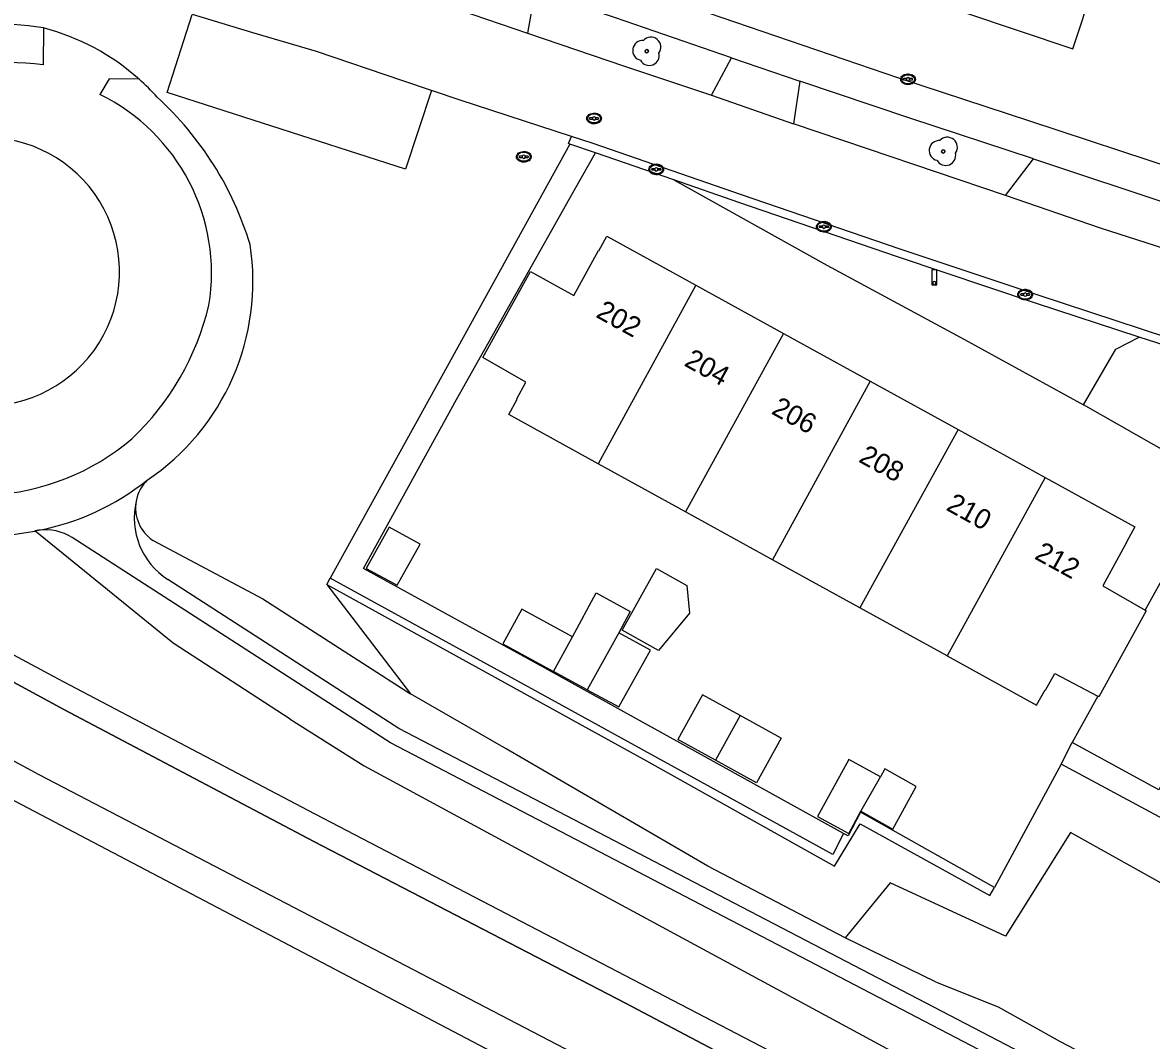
# Model space of a CAD drawing. Extents: x 194485 to 197793, y 468269 to 470822.
# Drawn here: x 197560.7 to 197628.7, y 468383.9 to 468445.1 of the extents above; entities that cross this region are included whole.
import ezdxf

# ---------------------------------------------------------------- set-up
doc = ezdxf.new("R2010")
doc.units = 0
for name, color, linetype in [('BGT begrenzing kruinlijn', 7, 'Continuous'), ('BGT grensvlak begroeid terreindeel', 7, 'Continuous'), ('BGT grensvlak begroeid terreindeel LR', 7, 'Continuous'), ('BGT grensvlak gebouwinstallatie plus 1', 7, 'Continuous'), ('BGT grensvlak onbegroeid terreindeel', 7, 'Continuous'), ('BGT grensvlak overig bouwwerk uitbreiding populatie', 7, 'Continuous'), ('BGT grensvlak pand op maaiveld', 7, 'Continuous'), ('BGT grensvlak pand op maaiveld LR', 7, 'Continuous'), ('BGT grensvlak vegetatieobject', 7, 'Continuous'), ('BGT grensvlak waterdeel', 7, 'Continuous'), ('BGT grensvlak wegdeel', 7, 'Continuous'), ('BGT lijnelement scheiding hek', 7, 'Continuous'), ('BGT puntobject paal lichtmast', 7, 'Continuous'), ('BGT puntobject put inspectie- rioolput', 7, 'Continuous'), ('BGT puntobject put kolk', 7, 'Continuous'), ('BGT puntobject vegetatieobject boom', 7, 'Continuous'), ('BGT tekst huisnummerreeks', 7, 'Continuous')]:
    doc.layers.add(name, color=color, linetype=linetype)

msp = doc.modelspace()

# ---------------------------------------------------------------- linework, layer by layer
at = {"layer": 'BGT begrenzing kruinlijn'}
msp.add_arc((197558.465, 468430.134), 8.082, 267.94662, 87.94764, dxfattribs=at)
at = {"layer": 'BGT grensvlak begroeid terreindeel'}
for p, q in [((197568.563, 468413.959), (197575.168, 468410.443)), ((197575.168, 468410.443), (197584.054, 468404.71)), ((197576.821, 468403.197), (197581.281, 468400.39)), ((197615.663, 468387.374), (197610.218, 468390.027))]:
    msp.add_line(p, q, dxfattribs=at)
for points in [[(197576.821, 468403.197), (197569.786, 468407.774), (197561.452, 468414.523)], [(197610.218, 468390.027), (197601.957, 468394.348), (197589.825, 468401.399), (197584.054, 468404.71)], [(197581.281, 468400.39), (197618.85, 468380.065), (197631.668, 468373.188), (197661.273, 468358.33), (197684.765, 468346.136), (197715.333, 468330.374), (197750.209, 468312.294), (197756.257, 468309.641), (197774.179, 468300.091), (197776.228, 468299.383)], [(197615.663, 468387.374), (197619.432, 468385.876), (197623.161, 468383.79), (197638.347, 468375.87), (197659.094, 468365.079), (197681.719, 468353.551), (197705.381, 468341.029), (197736.076, 468325.09), (197762.134, 468311.54), (197775.377, 468304.789)]]:
    msp.add_lwpolyline(points, dxfattribs=at)
msp.add_arc((197569.866, 468415.919), 2.354, 170.00003, 236.38548, dxfattribs=at)
at = {"layer": 'BGT grensvlak begroeid terreindeel LR'}
msp.add_line((197579.019, 468411.299), (197584.054, 468404.71), dxfattribs=at)
for points in [[(197533.985, 468414.849), (197561.682, 468399.859), (197612.534, 468373.368), (197659.479, 468349.294), (197739.713, 468308.473), (197763.444, 468295.971)], [(197636.425, 468389.313), (197623.794, 468396.375), (197619.88, 468390.129), (197612.941, 468393.333), (197610.218, 468390.027)]]:
    msp.add_lwpolyline(points, dxfattribs=at)
msp.add_arc((197558.45, 468431.33), 13.931, 48.24111, 75.32984, dxfattribs=at)
at = {"layer": 'BGT grensvlak gebouwinstallatie plus 1'}
for p, q in [((197606.364, 468402.059), (197603.911, 468403.41)), ((197606.364, 468402.059), (197604.881, 468399.366)), ((197604.881, 468399.366), (197602.428, 468400.716))]:
    msp.add_line(p, q, dxfattribs=at)
for points in [[(197596.793, 468408.557), (197598.87, 468412.27), (197600.697, 468411.248), (197600.858, 468409.576), (197598.993, 468407.321), (197596.793, 468408.557)], [(197593.814, 468408.161), (197590.764, 468409.82), (197589.627, 468407.731), (197592.676, 468406.071)]]:
    msp.add_lwpolyline(points, dxfattribs=at)
at = {"layer": 'BGT grensvlak onbegroeid terreindeel'}
for p, q in [((197629.82, 468419.129), (197624.577, 468422.121)), ((197628.279, 468409.755), (197632.61, 468417.599)), ((197625.429, 468404.578), (197623.895, 468401.792)), ((197623.223, 468400.487), (197619.223, 468393.062))]:
    msp.add_line(p, q, dxfattribs=at)
at = {"layer": 'BGT grensvlak overig bouwwerk uitbreiding populatie'}
for p, q in [((197601.636, 468404.669), (197600.15, 468401.97)), ((197603.911, 468403.41), (197601.636, 468404.669)), ((197603.911, 468403.41), (197602.428, 468400.716)), ((197602.428, 468400.716), (197600.15, 468401.97))]:
    msp.add_line(p, q, dxfattribs=at)
at = {"layer": 'BGT grensvlak pand op maaiveld'}
for p, q in [((197601.244, 468429.331), (197606.524, 468426.422)), ((197606.524, 468426.422), (197611.739, 468423.549)), ((197611.739, 468423.549), (197617.037, 468420.63)), ((197617.037, 468420.63), (197622.265, 468417.749)), ((197600.618, 468415.676), (197595.357, 468418.574)), ((197605.85, 468412.792), (197600.618, 468415.676)), ((197582.769, 468414.749), (197581.395, 468412.269)), ((197584.636, 468413.732), (197582.769, 468414.749)), ((197611.104, 468409.897), (197605.85, 468412.792)), ((197616.36, 468407.001), (197611.104, 468409.897)), ((197592.676, 468406.071), (197593.814, 468408.161)), ((197594.699, 468404.97), (197592.676, 468406.071))]:
    msp.add_line(p, q, dxfattribs=at)
for points in [[(197617.343, 468445.759), (197623.927, 468443.543), (197625.2, 468447.381), (197627.107, 468446.74), (197629.905, 468455.071), (197628.966, 468455.386), (197628.993, 468455.466), (197621.634, 468457.926), (197622.143, 468459.504), (197621.986, 468459.556)], [(197595.357, 468418.574), (197589.972, 468421.542), (197590.482, 468422.469), (197590.456, 468422.484), (197591.009, 468423.488), (197588.406, 468424.978), (197591.286, 468430.14), (197593.885, 468428.706), (197595.37, 468431.403), (197595.396, 468431.388), (197595.888, 468432.282), (197601.244, 468429.331)], [(197622.265, 468417.749), (197627.664, 468414.775), (197627.172, 468413.881), (197627.187, 468413.873), (197625.73, 468411.227), (197628.279, 468409.755)], [(197581.395, 468412.269), (197583.262, 468411.252), (197584.636, 468413.732)], [(197593.814, 468408.161), (197595.245, 468410.791), (197597.294, 468409.676), (197596.596, 468408.394)], [(197628.279, 468409.755), (197628.337, 468409.721), (197625.489, 468404.547), (197625.429, 468404.578)], [(197594.699, 468404.97), (197596.605, 468403.931), (197598.502, 468407.355), (197596.596, 468408.394)], [(197616.36, 468407.001), (197621.752, 468404.029), (197622.262, 468404.956), (197622.289, 468404.942), (197622.838, 468405.94), (197625.429, 468404.578)], [(197612.35, 468399.727), (197610.448, 468400.769), (197608.56, 468397.34), (197610.453, 468396.303), (197611.165, 468397.659)], [(197611.165, 468397.659), (197613.087, 468396.576), (197614.494, 468399.132), (197612.609, 468400.194), (197612.35, 468399.727)]]:
    msp.add_lwpolyline(points, dxfattribs=at)
at = {"layer": 'BGT grensvlak pand op maaiveld LR'}
for p, q in [((197601.244, 468429.331), (197595.357, 468418.574)), ((197606.524, 468426.422), (197600.618, 468415.676)), ((197611.739, 468423.549), (197605.85, 468412.792)), ((197617.037, 468420.63), (197611.104, 468409.897)), ((197622.265, 468417.749), (197616.36, 468407.001)), ((197596.596, 468408.394), (197594.699, 468404.97)), ((197611.165, 468397.659), (197612.35, 468399.727))]:
    msp.add_line(p, q, dxfattribs=at)
at = {"layer": 'BGT grensvlak vegetatieobject'}
for p, q in [((197579.019, 468411.299), (197579.226, 468411.675)), ((197610.397, 468396.178), (197610.135, 468396.308))]:
    msp.add_line(p, q, dxfattribs=at)
for points in [[(197777.34, 468296.044), (197775.142, 468292.173), (197771.422, 468294.047), (197758.915, 468300.516), (197747.883, 468306.267), (197749.711, 468309.618), (197712.522, 468328.487), (197683.273, 468343.475), (197659.598, 468355.603), (197630.516, 468370.284), (197578.333, 468397.474), (197563.175, 468405.444), (197562.58, 468405.764), (197537.444, 468419.269), (197536.205, 468418.22)], [(197763.712, 468296.446), (197754.995, 468300.861), (197745.984, 468305.601), (197747.759, 468309.018), (197735.959, 468315.022), (197722.039, 468321.941), (197705.9, 468330.183), (197675.778, 468345.78), (197652.783, 468357.36), (197611.663, 468378.341), (197597, 468386.1), (197578.242, 468395.835), (197563.201, 468403.771), (197547.664, 468412.214), (197536.205, 468418.22)], [(197579.019, 468411.299), (197598.258, 468400.693), (197609.593, 468394.348), (197611.121, 468396.884), (197618.931, 468392.586), (197619.223, 468393.062)], [(197619.223, 468393.062), (197611.142, 468397.602), (197610.397, 468396.178)]]:
    msp.add_lwpolyline(points, dxfattribs=at)
at = {"layer": 'BGT grensvlak waterdeel'}
for p, q in [((197561.978, 468444.807), (197561.96, 468442.589)), ((197567.61, 468416.575), (197567.548, 468416.328)), ((197582.855, 468401.767), (197563.699, 468414.127)), ((197583.359, 468402.633), (197569.464, 468411.597)), ((197777.324, 468301.547), (197583.359, 468402.633)), ((197776.872, 468300.655), (197582.855, 468401.767))]:
    msp.add_line(p, q, dxfattribs=at)
msp.add_lwpolyline([(197567.728, 468441.722), (197565.933, 468441.736), (197565.36, 468440.802)], dxfattribs=at)
for centre, radius, start, end in [((197559.01, 468426.957), 18.095, 80.55968, 126.98085), ((197559.636, 468422.192), 20.529, 83.49946, 106.99983), ((197558.652, 468431.535), 13.644, 41.85731, 48.30119), ((197560.109, 468430.038), 11.976, 350.74319, 63.99365), ((197555.506, 468426.053), 19.744, 16.80894, 47.62327), ((197560.167, 468429.541), 14.413, 303.8936, 8.87053), ((197555.948, 468431.973), 16.441, 313.64817, 346.41613), ((197558.396, 468429.411), 15.199, 203.91955, 281.60088), ((197558.062, 468430.905), 14.23, 272.79623, 310.45915), ((197558.794, 468429.387), 15.1, 281.01732, 308.54633), ((197569.868, 468415.913), 2.353, 135.00867, 163.67118), ((197571.872, 468415.326), 4.439, 166.95063, 237.14412), ((197562.106, 468411.656), 2.94, 57.19199, 98.32795), ((197562.05, 468411.915), 2.676, 97.95496, 102.91999)]:
    msp.add_arc(centre, radius, start, end, dxfattribs=at)
at = {"layer": 'BGT grensvlak wegdeel'}
for p, q in [((197591.566, 468447.069), (197591.113, 468444.502)), ((197586.169, 468446.179), (197591.113, 468444.502)), ((197569.423, 468440.927), (197570.914, 468445.619)), ((197574.515, 468444.544), (197570.939, 468445.612)), ((197602.181, 468440.757), (197603.375, 468443.016)), ((197603.375, 468443.016), (197607.506, 468441.611)), ((197585.321, 468441.048), (197583.607, 468441.626)), ((197607.506, 468441.611), (197607.109, 468439.035)), ((197583.767, 468436.311), (197569.423, 468440.927)), ((197585.321, 468441.048), (197583.767, 468436.311)), ((197602.181, 468440.757), (197607.109, 468439.035)), ((197595.194, 468437.288), (197593.656, 468437.82)), ((197594.021, 468435.203), (197595.194, 468437.288)), ((197599.903, 468435.656), (197595.194, 468437.288)), ((197619.871, 468434.718), (197621.57, 468436.92)), ((197621.57, 468436.92), (197631.281, 468433.701)), ((197623.223, 468400.487), (197623.895, 468401.792)), ((197629.649, 468397.032), (197623.223, 468400.487))]:
    msp.add_line(p, q, dxfattribs=at)
for points in [[(197429.975, 468469.298), (197492.28, 468435.091), (197526.284, 468416.553), (197558.636, 468399.095), (197612.238, 468370.946), (197701.765, 468325.022), (197742.412, 468303.802)], [(197700.649, 468414.278), (197700.421, 468414.345), (197693.089, 468416.503), (197684.691, 468419.091), (197677.471, 468421.29), (197669.652, 468423.722), (197661.443, 468426.247), (197653.86, 468428.603), (197645.778, 468431.207), (197638.276, 468433.626), (197630.345, 468436.235), (197621.34, 468439.205), (197613.447, 468441.783), (197604.409, 468444.882), (197596.431, 468447.625), (197588.294, 468450.459), (197588.247, 468450.356), (197580.334, 468453.106), (197579.764, 468453.298), (197579.79, 468453.382), (197572.077, 468456.069), (197570.318, 468456.687)], [(197603.375, 468443.016), (197596.407, 468445.423), (197591.566, 468447.069)], [(197583.607, 468441.626), (197578.397, 468443.385), (197574.515, 468444.544)], [(197591.113, 468444.502), (197596.948, 468442.518), (197602.181, 468440.757)], [(197621.57, 468436.92), (197614.122, 468439.383), (197607.506, 468441.611)], [(197593.758, 468438.277), (197587.055, 468440.463), (197585.321, 468441.048)], [(197619.871, 468434.718), (197611.561, 468437.537), (197607.109, 468439.035)], [(197593.656, 468437.82), (197585.629, 468423.264), (197579.226, 468411.675)], [(197593.656, 468437.82), (197593.568, 468437.851), (197593.758, 468438.277)], [(197637.063, 468423.731), (197629.65, 468426.16), (197621.846, 468428.713), (197613.539, 468431.498), (197603.985, 468434.771), (197595.048, 468437.857), (197593.758, 468438.277)], [(197599.903, 468435.656), (197609.118, 468430.525), (197617.408, 468426.056), (197624.577, 468422.121)], [(197627.93, 468426.197), (197621.689, 468428.239), (197613.378, 468431.024), (197603.822, 468434.299), (197599.903, 468435.656)], [(197610.135, 468396.308), (197596.54, 468403.832), (197592.122, 468406.275), (197581.232, 468412.269), (197586.834, 468422.434), (197594.021, 468435.203)], [(197631.65, 468430.799), (197625.604, 468432.76), (197619.871, 468434.718)], [(197624.577, 468422.121), (197626.523, 468425.476), (197627.93, 468426.197)], [(197632.266, 468424.776), (197629.494, 468425.685), (197627.93, 468426.197)], [(197641.62, 468421.756), (197640.665, 468420.005), (197629.106, 468398.944), (197623.895, 468401.792)], [(197610.135, 468396.308), (197609.484, 468395.037), (197592.789, 468404.233), (197579.226, 468411.675)]]:
    msp.add_lwpolyline(points, dxfattribs=at)
at = {"layer": 'BGT lijnelement scheiding hek'}
msp.add_lwpolyline([(197141.731, 468635.146), (197260.438, 468570.015), (197279.689, 468559.329), (197296.669, 468550.124), (197316.113, 468539.31), (197420.228, 468482.405), (197464.176, 468458.291), (197526.832, 468424.115), (197536.28, 468418.881), (197536.782, 468417.918), (197547.664, 468412.214), (197563.201, 468403.771), (197578.242, 468395.835), (197597, 468386.1), (197611.663, 468378.341), (197652.783, 468357.36), (197675.778, 468345.78), (197705.9, 468330.183), (197722.039, 468321.941), (197735.959, 468315.022), (197747.759, 468309.018), (197745.984, 468305.601), (197754.995, 468300.861), (197775.877, 468290.286)], dxfattribs=at)
at = {"layer": 'BGT puntobject paal lichtmast'}
for points in [[(197615.743, 468430.246), (197615.443, 468430.246), (197615.443, 468429.346), (197615.593, 468429.346)], [(197615.593, 468429.346), (197615.743, 468429.346), (197615.743, 468430.246)]]:
    msp.add_lwpolyline(points, dxfattribs=at)
for start, end in [(0, 180), (0, 180), (180, 0), (180, 270), (270, 0)]:
    msp.add_arc((197615.593, 468429.446), 0.1, start, end, dxfattribs=at)
at = {"layer": 'BGT puntobject put inspectie- rioolput'}
for p, q in [((197595.017, 468439.399), (197594.86, 468439.399)), ((197594.86, 468439.324), (197595.017, 468439.324)), ((197595.36, 468439.399), (197595.203, 468439.399)), ((197595.203, 468439.324), (197595.36, 468439.324)), ((197590.788, 468437.09), (197590.631, 468437.09)), ((197590.631, 468437.016), (197590.788, 468437.016)), ((197591.131, 468437.09), (197590.974, 468437.09)), ((197590.974, 468437.016), (197591.131, 468437.016))]:
    msp.add_line(p, q, dxfattribs=at)
for centre, radius, start, end in [((197594.86, 468439.361), 0.0375, 90, 270), ((197595.11, 468439.361), 0.1, 0, 180), ((197595.11, 468439.361), 0.1, 157.97569, 180), ((197595.11, 468439.361), 0.1, 180, 202.02431), ((197595.11, 468439.361), 0.1, 180, 0), ((197595.11, 468439.361), 0.1, 0, 22.02431), ((197595.11, 468439.361), 0.1, 337.97569, 0), ((197595.36, 468439.361), 0.0375, 270, 90), ((197590.631, 468437.053), 0.0375, 90, 270), ((197590.881, 468437.053), 0.1, 0, 180), ((197590.881, 468437.053), 0.1, 157.97569, 180), ((197590.881, 468437.053), 0.1, 180, 202.02431), ((197590.881, 468437.053), 0.1, 180, 0), ((197590.881, 468437.053), 0.1, 0, 22.02431), ((197590.881, 468437.053), 0.1, 337.97569, 0), ((197591.131, 468437.053), 0.0375, 270, 90)]:
    msp.add_arc(centre, radius, start, end, dxfattribs=at)
for centre in [(197595.11, 468439.361), (197590.881, 468437.053)]:
    msp.add_ellipse(centre, major_axis=(0.392, 0), ratio=0.689655, dxfattribs=at)
for points in [[(197595.552, 468439.361), (197595.552, 468439.404), (197595.54, 468439.448), (197595.474, 468439.562), (197595.393, 468439.619), (197595.201, 468439.684), (197595.091, 468439.69), (197594.888, 468439.649), (197594.797, 468439.602), (197594.694, 468439.485), (197594.669, 468439.425), (197594.667, 468439.303), (197594.691, 468439.242), (197594.775, 468439.143), (197594.834, 468439.104), (197595.013, 468439.036), (197595.147, 468439.029), (197595.38, 468439.091), (197595.48, 468439.16), (197595.543, 468439.285), (197595.552, 468439.323), (197595.552, 468439.361)], [(197591.323, 468437.053), (197591.323, 468437.096), (197591.311, 468437.14), (197591.245, 468437.254), (197591.164, 468437.311), (197590.972, 468437.376), (197590.862, 468437.382), (197590.659, 468437.341), (197590.568, 468437.294), (197590.465, 468437.177), (197590.44, 468437.117), (197590.438, 468436.995), (197590.462, 468436.934), (197590.546, 468436.835), (197590.605, 468436.796), (197590.784, 468436.728), (197590.918, 468436.721), (197591.151, 468436.783), (197591.251, 468436.852), (197591.314, 468436.977), (197591.323, 468437.015), (197591.323, 468437.053)]]:
    msp.add_open_spline(points, degree=3, dxfattribs=at)
at = {"layer": 'BGT puntobject put kolk'}
for p, q in [((197613.916, 468441.758), (197613.759, 468441.758)), ((197613.759, 468441.683), (197613.916, 468441.683)), ((197614.259, 468441.758), (197614.102, 468441.758)), ((197614.102, 468441.683), (197614.259, 468441.683)), ((197598.764, 468436.334), (197598.607, 468436.334)), ((197599.107, 468436.334), (197598.95, 468436.334)), ((197598.607, 468436.259), (197598.764, 468436.259)), ((197598.95, 468436.259), (197599.107, 468436.259)), ((197608.854, 468432.881), (197608.697, 468432.881)), ((197608.697, 468432.806), (197608.854, 468432.806)), ((197609.197, 468432.881), (197609.04, 468432.881)), ((197609.04, 468432.806), (197609.197, 468432.806)), ((197620.968, 468428.796), (197620.811, 468428.796)), ((197620.811, 468428.721), (197620.968, 468428.721)), ((197621.311, 468428.796), (197621.154, 468428.796)), ((197621.154, 468428.721), (197621.311, 468428.721))]:
    msp.add_line(p, q, dxfattribs=at)
for centre, radius, start, end in [((197614.009, 468441.72), 0.1, 0, 180), ((197613.759, 468441.72), 0.0375, 90, 270), ((197614.009, 468441.72), 0.1, 157.97569, 180), ((197614.009, 468441.72), 0.1, 180, 202.02431), ((197614.009, 468441.72), 0.1, 180, 0), ((197614.009, 468441.72), 0.1, 0, 22.02431), ((197614.009, 468441.72), 0.1, 337.97569, 0), ((197614.259, 468441.72), 0.0375, 270, 90), ((197598.607, 468436.296), 0.0375, 90, 270), ((197598.857, 468436.296), 0.1, 0, 180), ((197598.857, 468436.296), 0.1, 157.97569, 180), ((197598.857, 468436.296), 0.1, 0, 22.02431), ((197599.107, 468436.296), 0.0375, 270, 90), ((197598.857, 468436.296), 0.1, 180, 202.02431), ((197598.857, 468436.296), 0.1, 180, 0), ((197598.857, 468436.296), 0.1, 337.97569, 0), ((197608.947, 468432.843), 0.1, 0, 180), ((197608.697, 468432.843), 0.0375, 90, 270), ((197608.947, 468432.843), 0.1, 157.97569, 180), ((197608.947, 468432.843), 0.1, 180, 202.02431), ((197608.947, 468432.843), 0.1, 180, 0), ((197608.947, 468432.843), 0.1, 0, 22.02431), ((197608.947, 468432.843), 0.1, 337.97569, 0), ((197609.197, 468432.843), 0.0375, 270, 90), ((197621.061, 468428.758), 0.1, 0, 180), ((197620.811, 468428.758), 0.0375, 90, 270), ((197621.061, 468428.758), 0.1, 157.97569, 180), ((197621.061, 468428.758), 0.1, 180, 202.02431), ((197621.061, 468428.758), 0.1, 180, 0), ((197621.061, 468428.758), 0.1, 0, 22.02431), ((197621.061, 468428.758), 0.1, 337.97569, 0), ((197621.311, 468428.758), 0.0375, 270, 90)]:
    msp.add_arc(centre, radius, start, end, dxfattribs=at)
for centre in [(197614.009, 468441.72), (197598.857, 468436.296), (197608.947, 468432.843), (197621.061, 468428.758)]:
    msp.add_ellipse(centre, major_axis=(0.392, 0), ratio=0.689655, dxfattribs=at)
for points in [[(197614.451, 468441.72), (197614.451, 468441.763), (197614.439, 468441.807), (197614.373, 468441.921), (197614.292, 468441.978), (197614.1, 468442.043), (197613.99, 468442.049), (197613.787, 468442.008), (197613.696, 468441.961), (197613.593, 468441.844), (197613.568, 468441.784), (197613.566, 468441.662), (197613.59, 468441.601), (197613.674, 468441.502), (197613.733, 468441.463), (197613.912, 468441.395), (197614.046, 468441.388), (197614.279, 468441.45), (197614.379, 468441.519), (197614.442, 468441.644), (197614.451, 468441.682), (197614.451, 468441.72)], [(197599.299, 468436.296), (197599.299, 468436.339), (197599.287, 468436.383), (197599.221, 468436.497), (197599.14, 468436.554), (197598.948, 468436.619), (197598.838, 468436.625), (197598.635, 468436.584), (197598.544, 468436.537), (197598.441, 468436.42), (197598.416, 468436.36), (197598.414, 468436.238), (197598.438, 468436.177), (197598.522, 468436.078), (197598.581, 468436.039), (197598.76, 468435.971), (197598.894, 468435.964), (197599.127, 468436.026), (197599.227, 468436.095), (197599.29, 468436.22), (197599.299, 468436.258), (197599.299, 468436.296)], [(197609.389, 468432.843), (197609.389, 468432.886), (197609.377, 468432.93), (197609.311, 468433.044), (197609.23, 468433.101), (197609.038, 468433.166), (197608.928, 468433.172), (197608.725, 468433.131), (197608.634, 468433.084), (197608.531, 468432.967), (197608.506, 468432.907), (197608.504, 468432.785), (197608.528, 468432.724), (197608.612, 468432.625), (197608.671, 468432.586), (197608.85, 468432.518), (197608.984, 468432.511), (197609.217, 468432.573), (197609.317, 468432.642), (197609.38, 468432.767), (197609.389, 468432.805), (197609.389, 468432.843)], [(197621.503, 468428.758), (197621.503, 468428.801), (197621.491, 468428.845), (197621.425, 468428.959), (197621.344, 468429.016), (197621.152, 468429.081), (197621.042, 468429.087), (197620.839, 468429.046), (197620.748, 468428.999), (197620.645, 468428.882), (197620.62, 468428.822), (197620.618, 468428.7), (197620.642, 468428.639), (197620.726, 468428.54), (197620.785, 468428.501), (197620.964, 468428.433), (197621.098, 468428.426), (197621.331, 468428.488), (197621.431, 468428.557), (197621.494, 468428.682), (197621.503, 468428.72), (197621.503, 468428.758)]]:
    msp.add_open_spline(points, degree=3, dxfattribs=at)
at = {"layer": 'BGT puntobject vegetatieobject boom'}
for centre in [(197598.287, 468443.403), (197616.13, 468437.379)]:
    msp.add_circle(centre, 0.1, dxfattribs=at)
for centre, radius, start, end in [((197598.037, 468443.453), 0.6, 85.13702, 257.75442), ((197598.537, 468443.653), 0.6, 323.54458, 138.4658), ((197598.437, 468443.153), 0.6, 208.50578, 13.83556), ((197598.287, 468443.403), 0.1, 0, 180), ((197598.287, 468443.403), 0.1, 180, 0), ((197615.88, 468437.429), 0.6, 85.13702, 257.75442), ((197616.38, 468437.629), 0.6, 323.54458, 138.4658), ((197616.28, 468437.129), 0.6, 208.50578, 13.83556), ((197616.13, 468437.379), 0.1, 0, 180), ((197616.13, 468437.379), 0.1, 180, 0)]:
    msp.add_arc(centre, radius, start, end, dxfattribs=at)

# ---------------------------------------------------------------- texts
at = {"layer": 'BGT tekst huisnummerreeks'}
for s, rotation, p in [('202', 331.1, (197595.161, 468427.432)), ('204', 331.1, (197600.476, 468424.504)), ('206', 331.1, (197605.72, 468421.614)), ('208', 331.1, (197610.977, 468418.718)), ('210', 331.1, (197616.241, 468415.817)), ('212', 331.2, (197621.56, 468412.884))]:
    msp.add_text(s, height=1.2, rotation=rotation, dxfattribs=at).set_placement(p)

doc.saveas('drawing.dxf')
